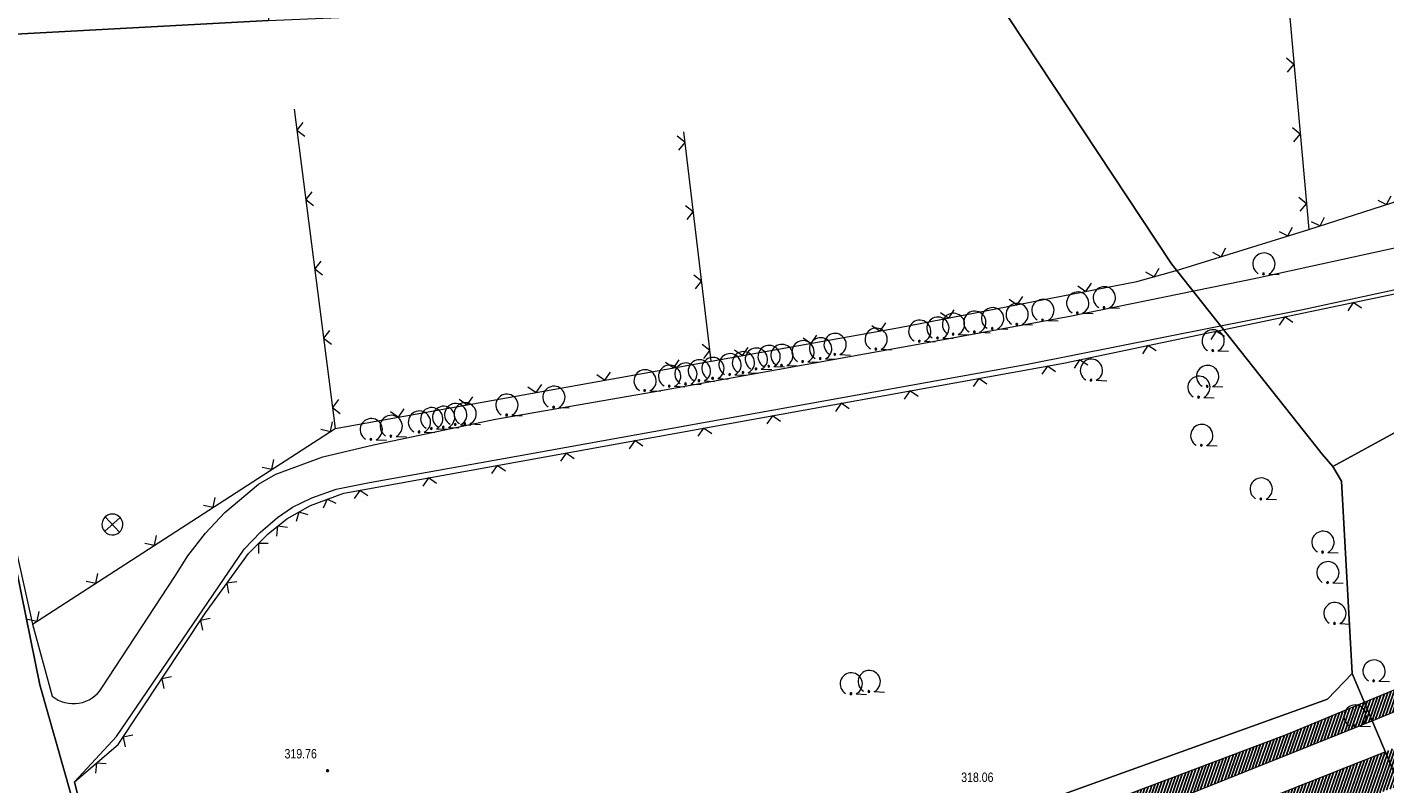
# Model space of a CAD drawing. Header units: metres. Extents: x 345144 to 348639, y 5629211 to 5635235.
# Tile 1012 of 1056: x 347461 to 347558, y 5631489 to 5631543. Entities that reach past the tile are written whole.
import ezdxf

# ---------------------------------------------------------------- set-up
doc = ezdxf.new("R2010")
doc.units = ezdxf.units.M
doc.header["$MEASUREMENT"] = 0
for name, color, linetype in [('028 Geländeform', 7, 'Continuous'), ('028 Geländeform Ausg.', 7, 'Continuous'), ('065-066 Ver_Entsorgung', 7, 'Continuous'), ('081-083 Topographie', 7, 'Continuous'), ('AX Flurstück', 7, 'Continuous'), ('Definitionslinie', 7, 'Continuous')]:
    doc.layers.add(name, color=color, linetype=linetype)
doc.styles.add('ARIAL', font='arial.ttf', dxfattribs={"height": 1})
pattern_1 = [(250.9552151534, (0, 0), (0.1890527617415, -0.065261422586), [])]

# ---------------------------------------------------------------- blocks, each defined once
blk = doc.blocks.new('alk_3504_nrw')
at = {"color": 134, "lineweight": 5, "true_color": 0x00b2b2, "flags": 128}
for points in [[(-0.729333, -0.684), (-0.707333, -0.707333), (0.707333, 0.707333)], [(-0.707333, 0.707333), (0.707333, -0.707333)]]:
    blk.add_lwpolyline(points, dxfattribs=at)
at = {"color": 134, "lineweight": 5, "true_color": 0x00b2b2}
for start, end in [(90, -90), (-90, 90)]:
    blk.add_arc((0, 0), 1, start, end, dxfattribs=at)
blk = doc.blocks.new('alk_043x_nrw')
h = blk.add_hatch(color=7)
edge = h.paths.add_edge_path(flags=0)
edge.add_arc((0, 0), 1, 180, 360, ccw=False)
edge.add_arc((0, 0), 1, 0, 180, ccw=False)
blk = doc.blocks.new('alk_7100_nrwx2')
at = {"true_color": 0x2e2e2e}
h = blk.add_hatch(color=250, dxfattribs=at)
edge = h.paths.add_edge_path(flags=0)
edge.add_arc((0.024073, -0.597267), 0.057254, 180, 360, ccw=False)
edge.add_arc((0.024073, -0.597267), 0.057255, 0, 180, ccw=False)
at = {"color": 250, "lineweight": 5, "true_color": 0x2e2e2e, "flags": 128}
blk.add_lwpolyline([(0.349382, -0.597267), (1, -0.597267)], dxfattribs=at)
at = {"color": 250, "lineweight": 5, "true_color": 0x2e2e2e}
for centre, radius, start, end in [((0.024073, 0.012362), 0.690995, -61.91481688, -118.08518312), ((0.024073, -0.597267), 0.057255, 0, 180), ((0.024073, -0.597267), 0.057254, 180, 0)]:
    blk.add_arc(centre, radius, start, end, dxfattribs=at)

msp = doc.modelspace()

# ---------------------------------------------------------------- hatches: boundary and pattern name
at = {"layer": '028 Geländeform', "true_color": 0xb27500}
h = msp.add_hatch(dxfattribs=at)
h.set_pattern_fill('_USER', color=44, scale=0.2, angle=250.95521515, style=0, pattern_type=0)
h.set_pattern_definition(pattern_1)
h.paths.add_polyline_path([(347557.221, 5631493.715), (347530.721, 5631483.127), (347530.721, 5631483.127), (347522.395, 5631480.579), (347522.395, 5631480.579), (347514.386, 5631478.293), (347514.386, 5631478.293), (347509.261, 5631477.041), (347509.261, 5631477.041), (347507.138, 5631476.522), (347507.138, 5631476.522), (347471.346, 5631469.719), (347471.346, 5631469.719), (347469.64, 5631469.395), (347469.64, 5631469.395), (347469.137, 5631471.289), (347469.137, 5631471.289), (347469.074, 5631471.524), (347469.074, 5631471.524), (347469.407, 5631471.585), (347469.407, 5631471.585), (347469.5, 5631471.601), (347469.5, 5631471.601), (347484.179, 5631474.268), (347484.179, 5631474.268), (347484.187, 5631474.27), (347484.187, 5631474.27), (347502.245, 5631477.551), (347502.245, 5631477.551), (347509.811, 5631479.728), (347509.811, 5631479.728), (347523.176, 5631482.774), (347523.176, 5631482.774), (347530.177, 5631484.673), (347530.177, 5631484.673), (347537.115, 5631487.451), (347537.115, 5631487.451), (347551.074, 5631492.727), (347551.074, 5631492.727), (347556.668, 5631495.043), (347556.668, 5631495.043), (347571.092, 5631501.014), (347571.092, 5631501.014), (347571.739, 5631499.678), (347571.739, 5631499.678)], flags=0)
h = msp.add_hatch(dxfattribs=at)
h.set_pattern_fill('_USER', color=44, scale=0.2, angle=250.95521515, style=0, pattern_type=0)
h.set_pattern_definition(pattern_1)
h.paths.add_polyline_path([(347567.265, 5631492.63), (347559.15, 5631489.079), (347559.15, 5631489.079), (347549.737, 5631485.501), (347549.737, 5631485.501), (347537.847, 5631480.954), (347537.847, 5631480.954), (347524.653, 5631476.488), (347524.653, 5631476.488), (347510.326, 5631471.388), (347510.326, 5631471.388), (347504.316, 5631470.166), (347504.316, 5631470.166), (347476.212, 5631466.201), (347476.212, 5631466.201), (347473.559, 5631465.864), (347473.559, 5631465.864), (347470.44, 5631466.039), (347470.44, 5631466.039), (347470.313, 5631466.046), (347470.313, 5631466.046), (347470.251, 5631466.05), (347470.251, 5631466.05), (347470.211, 5631467.302), (347470.211, 5631467.302), (347472.674, 5631467.695), (347472.674, 5631467.695), (347488.771, 5631470.259), (347488.771, 5631470.259), (347511.136, 5631475.038), (347511.136, 5631475.038), (347518.957, 5631477.079), (347518.957, 5631477.079), (347531.721, 5631480.956), (347531.721, 5631480.956), (347538.782, 5631483.81), (347538.782, 5631483.81), (347556.643, 5631490.881), (347556.643, 5631490.881), (347558.145, 5631491.492), (347558.145, 5631491.492), (347572.811, 5631497.465), (347572.811, 5631497.465), (347573.743, 5631495.545), (347573.743, 5631495.545), (347573.418, 5631495.398), (347573.418, 5631495.398)], flags=0)

# ---------------------------------------------------------------- linework, layer by layer
at = {"layer": '081-083 Topographie', "color": 7, "linetype": 'Continuous', "lineweight": 5, "flags": 128}
for points in [[(347549.216, 5631567.396), (347552.674, 5631528.846)], [(347552.674, 5631528.846), (347563.817, 5631532.413), (347563.817, 5631532.413), (347605.328, 5631538.665), (347605.328, 5631538.665), (347632.233, 5631542.844)], [(347466.336, 5631496.054), (347471.55, 5631504.016), (347471.55, 5631504.016), (347472.472, 5631505.495), (347472.472, 5631505.495), (347473.753, 5631507.123), (347473.753, 5631507.123), (347475.119, 5631508.594), (347475.119, 5631508.594), (347477.544, 5631510.642), (347477.544, 5631510.642), (347478.78, 5631511.358), (347478.78, 5631511.358), (347482.144, 5631512.596), (347482.144, 5631512.596), (347485.77, 5631513.449), (347485.77, 5631513.449), (347494.495, 5631515.282), (347494.495, 5631515.282), (347506.328, 5631517.324), (347506.328, 5631517.324), (347524.465, 5631520.589), (347524.465, 5631520.589), (347535.584, 5631522.638), (347535.584, 5631522.638), (347549.006, 5631525.381), (347549.006, 5631525.381), (347559.681, 5631527.737)], [(347468.578, 5631472.378), (347464.37, 5631489.351), (347464.37, 5631489.351), (347467.502, 5631491.999), (347467.502, 5631491.999), (347473.741, 5631501.417), (347473.741, 5631501.417), (347476.821, 5631505.668), (347476.821, 5631505.668), (347478.238, 5631507.087), (347478.238, 5631507.087), (347479.569, 5631508.154), (347479.569, 5631508.154), (347481.257, 5631509.111), (347481.257, 5631509.111), (347483.639, 5631509.984), (347483.639, 5631509.984), (347535.121, 5631519.286), (347535.121, 5631519.286), (347561.896, 5631524.879), (347561.896, 5631524.879), (347567.756, 5631526.092), (347567.756, 5631526.092), (347571.935, 5631526.82)], [(347464.37, 5631489.351), (347467.368, 5631492.588), (347467.368, 5631492.588), (347476.507, 5631505.974), (347476.507, 5631505.974), (347477.676, 5631507.188), (347477.676, 5631507.188), (347478.893, 5631508.253), (347478.893, 5631508.253), (347479.977, 5631508.994), (347479.977, 5631508.994), (347481.344, 5631509.66), (347481.344, 5631509.66), (347483.087, 5631510.273), (347483.087, 5631510.273), (347485.467, 5631510.756), (347485.467, 5631510.756), (347495.986, 5631512.629), (347495.986, 5631512.629), (347513.214, 5631515.728), (347513.214, 5631515.728), (347532.556, 5631519.226), (347532.556, 5631519.226), (347552.136, 5631523.112), (347552.136, 5631523.112), (347567.166, 5631526.351)], [(347461.369, 5631500.616), (347462.781, 5631495.462)]]:
    msp.add_lwpolyline(points, dxfattribs=at)
at = {"layer": '081-083 Topographie', "color": 7, "linetype": 'Continuous', "lineweight": 5}
msp.add_arc((347464.29, 5631497.37), 2.4326, -128.33978508, -32.74937758, dxfattribs=at)
at = {"layer": 'AX Flurstück', "color": 8, "linetype": 'Continuous', "lineweight": 13, "true_color": 0x808080, "flags": 128}
for points in [[(347463.265, 5631475.318), (347458.618, 5631494.822), (347452.621, 5631519.122), (347452.889, 5631532.87), (347453.028, 5631540.234), (347452.406, 5631556.737), (347451.92, 5631566.26), (347450.998, 5631584.375), (347450.08, 5631602.389), (347453.62, 5631602.095), (347453.954, 5631594.503), (347455.141, 5631570.989), (347455.146, 5631567.403), (347455.443, 5631560.654), (347456.602, 5631542.623), (347457.184, 5631519.312), (347461.895, 5631496.28)], [(347569.62, 5631583.405), (347555.667, 5631576.252), (347541.212, 5631564.879), (347535.226, 5631555.98), (347530.174, 5631545.576), (347542.853, 5631526.38), (347553.641, 5631512.787), (347554.402, 5631511.892), (347555.009, 5631510.834), (347555.775, 5631497.099), (347554.012, 5631495.242), (347528.91, 5631486.217), (347515.47, 5631481.676), (347494.08, 5631476.52), (347470.66, 5631472.959), (347468.617, 5631472.612), (347461.895, 5631496.28), (347457.184, 5631519.312), (347456.602, 5631542.623), (347478.246, 5631543.793), (347497.848, 5631544.633), (347496.911, 5631572.819), (347495.884, 5631598.028), (347511.567, 5631597.351)], [(347580.97, 5631584.445), (347619.896, 5631577.3), (347621.651, 5631576.888), (347636.87, 5631545.472), (347639.159, 5631540.823), (347640.892, 5631537.318), (347638.344, 5631536.122), (347621.471, 5631528.201), (347613.87, 5631523.502), (347613.507, 5631523.259), (347583.211, 5631503.844), (347581.332, 5631507.39), (347575.258, 5631518.823), (347573.421, 5631522.283), (347554.402, 5631511.892), (347553.641, 5631512.787), (347542.853, 5631526.38), (347530.174, 5631545.576), (347535.226, 5631555.98), (347541.212, 5631564.879), (347555.667, 5631576.252), (347569.62, 5631583.405), (347573.789, 5631585.767), (347580.97, 5631584.445)], [(347460.157, 5631567.687), (347476.739, 5631568.319), (347478.246, 5631543.793), (347456.602, 5631542.623), (347455.443, 5631560.654), (347455.764, 5631562.502), (347456.925, 5631565.882), (347460.157, 5631567.687)], [(347585.09, 5631500.296), (347590.674, 5631489.785), (347600.627, 5631471.037), (347572.089, 5631457.592), (347564.713, 5631475.98), (347563.886, 5631477.934), (347555.775, 5631497.099), (347555.009, 5631510.834), (347554.402, 5631511.892), (347573.421, 5631522.283), (347575.258, 5631518.823), (347581.332, 5631507.39), (347583.211, 5631503.844), (347585.09, 5631500.296)], [(347518.144, 5631454.016), (347537.69, 5631409.258), (347536.016, 5631408.683), (347503.747, 5631397.602), (347489.476, 5631393.302), (347477.037, 5631439.478), (347476.42, 5631441.167), (347468.617, 5631472.612), (347470.66, 5631472.959), (347494.08, 5631476.52), (347515.47, 5631481.676), (347528.91, 5631486.217), (347554.012, 5631495.242), (347555.775, 5631497.099), (347563.886, 5631477.934), (347542.876, 5631469.314), (347516.245, 5631458.163), (347518.144, 5631454.016)], [(347461.895, 5631496.28), (347468.617, 5631472.612), (347476.42, 5631441.167), (347477.037, 5631439.478), (347489.476, 5631393.302)]]:
    msp.add_lwpolyline(points, dxfattribs=at)
at = {"layer": 'Definitionslinie', "color": 7, "linetype": 'Continuous', "lineweight": 5, "flags": 128}
for points in [[(347549.216, 5631567.396), (347552.674, 5631528.846)], [(347551.162, 5631540.108), (347551.615, 5631540.651), (347551.072, 5631541.104)], [(347551.162, 5631540.108), (347551.615, 5631540.651), (347551.072, 5631541.104)], [(347480.093, 5631537.446), (347483.014, 5631514.619)], [(347480.716, 5631536.509), (347480.285, 5631535.95), (347480.844, 5631535.517)], [(347509.916, 5631519.423), (347509.89, 5631519.64), (347507.961, 5631535.839)], [(347551.608, 5631535.128), (347552.062, 5631535.671), (347551.519, 5631536.124)], [(347551.608, 5631535.128), (347552.062, 5631535.671), (347551.519, 5631536.124)], [(347507.614, 5631534.522), (347508.052, 5631535.077), (347507.496, 5631535.514)], [(347552.674, 5631528.846), (347563.817, 5631532.413)], [(347481.352, 5631531.551), (347480.92, 5631530.991), (347481.478, 5631530.559)], [(347552.055, 5631530.148), (347552.509, 5631530.691), (347551.966, 5631531.144)], [(347552.055, 5631530.148), (347552.509, 5631530.691), (347551.966, 5631531.144)], [(347557.617, 5631530.953), (347558.246, 5631530.63), (347558.569, 5631531.258)], [(347557.617, 5631530.953), (347558.246, 5631530.63), (347558.569, 5631531.258)], [(347508.206, 5631529.557), (347508.643, 5631530.113), (347508.087, 5631530.55)], [(347550.553, 5631528.711), (347551.179, 5631528.382), (347551.508, 5631529.007)], [(347552.855, 5631529.429), (347553.484, 5631529.105), (347553.807, 5631529.734)], [(347552.855, 5631529.429), (347553.484, 5631529.105), (347553.807, 5631529.734)], [(347457.184, 5631519.311), (347461.369, 5631500.618), (347461.369, 5631500.618), (347483.013, 5631514.615), (347483.013, 5631514.615), (347509.916, 5631519.423), (347509.916, 5631519.423), (347523.399, 5631521.832), (347523.399, 5631521.832), (347540.384, 5631525.124), (347540.384, 5631525.124), (347543.288, 5631525.933), (347543.288, 5631525.933), (347552.674, 5631528.846)], [(347545.779, 5631527.23), (347546.405, 5631526.9), (347546.733, 5631527.525)], [(347549.006, 5631525.381), (347559.681, 5631527.737)], [(347481.986, 5631526.592), (347481.554, 5631526.033), (347482.114, 5631525.6)], [(347541, 5631525.815), (347541.615, 5631525.467), (347541.962, 5631526.083)], [(347552.136, 5631523.112), (347567.166, 5631526.351)], [(347508.797, 5631524.593), (347509.234, 5631525.149), (347508.679, 5631525.587)], [(347535.584, 5631522.638), (347549.006, 5631525.381)], [(347536.145, 5631524.811), (347536.731, 5631524.416), (347537.126, 5631525.002)], [(347531.237, 5631523.86), (347531.823, 5631523.465), (347532.218, 5631524.05)], [(347535.121, 5631519.286), (347561.896, 5631524.879)], [(347526.329, 5631522.908), (347526.915, 5631522.513), (347527.31, 5631523.099)], [(347532.556, 5631519.226), (347552.136, 5631523.112)], [(347556.442, 5631523.229), (347555.85, 5631523.616), (347555.463, 5631523.024)], [(347556.442, 5631523.229), (347555.85, 5631523.616), (347555.463, 5631523.024)], [(347521.423, 5631521.987), (347522.003, 5631521.582), (347522.407, 5631522.162)], [(347524.465, 5631520.589), (347535.584, 5631522.638)], [(347551.547, 5631522.206), (347550.956, 5631522.594), (347550.568, 5631522.002)], [(347551.547, 5631522.206), (347550.956, 5631522.594), (347550.568, 5631522.002)], [(347482.621, 5631521.633), (347482.188, 5631521.074), (347482.748, 5631520.641)], [(347516.502, 5631521.107), (347517.082, 5631520.703), (347517.486, 5631521.283)], [(347546.653, 5631521.184), (347546.061, 5631521.571), (347545.674, 5631520.98)], [(347546.653, 5631521.184), (347546.061, 5631521.571), (347545.674, 5631520.98)], [(347506.328, 5631517.324), (347524.465, 5631520.589)], [(347509.388, 5631519.629), (347509.825, 5631520.185), (347509.27, 5631520.622)], [(347511.58, 5631520.228), (347512.16, 5631519.825), (347512.565, 5631520.404)], [(347541.759, 5631520.162), (347541.167, 5631520.549), (347540.78, 5631519.957)], [(347541.759, 5631520.162), (347541.167, 5631520.549), (347540.78, 5631519.957)], [(347483.639, 5631509.984), (347535.121, 5631519.286)], [(347506.659, 5631519.35), (347507.239, 5631518.946), (347507.643, 5631519.526)], [(347513.214, 5631515.728), (347532.556, 5631519.226)], [(347536.864, 5631519.139), (347536.273, 5631519.527), (347535.885, 5631518.935)], [(347536.864, 5631519.139), (347536.273, 5631519.527), (347535.885, 5631518.935)], [(347501.737, 5631518.471), (347502.317, 5631518.067), (347502.722, 5631518.647)], [(347529.642, 5631517.788), (347529.061, 5631518.191), (347528.658, 5631517.61)], [(347529.642, 5631517.788), (347529.061, 5631518.191), (347528.658, 5631517.61)], [(347534.563, 5631518.677), (347533.982, 5631519.08), (347533.578, 5631518.499)], [(347534.563, 5631518.677), (347533.982, 5631519.08), (347533.578, 5631518.499)], [(347494.495, 5631515.282), (347506.328, 5631517.324)], [(347496.816, 5631517.592), (347497.396, 5631517.188), (347497.801, 5631517.768)], [(347524.722, 5631516.899), (347524.141, 5631517.302), (347523.738, 5631516.721)], [(347524.722, 5631516.899), (347524.141, 5631517.302), (347523.738, 5631516.721)], [(347483.255, 5631516.675), (347482.823, 5631516.115), (347483.382, 5631515.683)], [(347491.895, 5631516.713), (347492.475, 5631516.308), (347492.879, 5631516.889)], [(347519.802, 5631516.01), (347519.221, 5631516.413), (347518.817, 5631515.832)], [(347519.802, 5631516.01), (347519.221, 5631516.413), (347518.817, 5631515.832)], [(347485.77, 5631513.449), (347494.495, 5631515.282)], [(347486.973, 5631515.834), (347487.553, 5631515.429), (347487.958, 5631516.009)], [(347495.986, 5631512.629), (347513.214, 5631515.728)], [(347514.881, 5631515.121), (347514.3, 5631515.524), (347513.897, 5631514.943)], [(347514.881, 5631515.121), (347514.3, 5631515.524), (347513.897, 5631514.943)], [(347481.997, 5631514.556), (347482.689, 5631514.408), (347482.837, 5631515.1)], [(347509.961, 5631514.232), (347509.38, 5631514.635), (347508.977, 5631514.054)], [(347509.961, 5631514.232), (347509.38, 5631514.635), (347508.977, 5631514.054)], [(347482.144, 5631512.596), (347485.77, 5631513.449)], [(347505.041, 5631513.343), (347504.46, 5631513.746), (347504.057, 5631513.165)], [(347505.041, 5631513.343), (347504.46, 5631513.746), (347504.057, 5631513.165)], [(347477.8, 5631511.841), (347478.491, 5631511.693), (347478.639, 5631512.384)], [(347478.78, 5631511.358), (347482.144, 5631512.596)], [(347485.467, 5631510.756), (347495.986, 5631512.629)], [(347500.12, 5631512.454), (347499.539, 5631512.857), (347499.136, 5631512.276)], [(347500.12, 5631512.454), (347499.539, 5631512.857), (347499.136, 5631512.276)], [(347495.2, 5631511.565), (347494.619, 5631511.968), (347494.216, 5631511.387)], [(347495.2, 5631511.565), (347494.619, 5631511.968), (347494.216, 5631511.387)], [(347475.119, 5631508.594), (347477.544, 5631510.642)], [(347477.544, 5631510.642), (347478.78, 5631511.358)], [(347483.087, 5631510.273), (347485.467, 5631510.756)], [(347490.28, 5631510.676), (347489.699, 5631511.079), (347489.296, 5631510.498)], [(347490.28, 5631510.676), (347489.699, 5631511.079), (347489.296, 5631510.498)], [(347473.602, 5631509.126), (347474.293, 5631508.978), (347474.442, 5631509.669)], [(347479.977, 5631508.994), (347481.344, 5631509.66)], [(347481.257, 5631509.111), (347483.639, 5631509.984)], [(347481.344, 5631509.66), (347483.087, 5631510.273)], [(347483.089, 5631509.25), (347482.448, 5631509.548), (347482.151, 5631508.906)], [(347483.089, 5631509.25), (347482.448, 5631509.548), (347482.151, 5631508.906)], [(347485.359, 5631509.787), (347484.778, 5631510.19), (347484.375, 5631509.609)], [(347485.359, 5631509.787), (347484.778, 5631510.19), (347484.375, 5631509.609)], [(347473.753, 5631507.123), (347475.119, 5631508.594)], [(347478.893, 5631508.253), (347479.977, 5631508.994)], [(347479.569, 5631508.154), (347481.257, 5631509.111)], [(347481.095, 5631508.444), (347480.413, 5631508.633), (347480.225, 5631507.951)], [(347481.095, 5631508.444), (347480.413, 5631508.633), (347480.225, 5631507.951)], [(347477.676, 5631507.188), (347478.893, 5631508.253)], [(347478.238, 5631507.087), (347479.569, 5631508.154)], [(347479.606, 5631507.543), (347478.904, 5631507.621), (347478.826, 5631506.918)], [(347479.606, 5631507.543), (347478.904, 5631507.621), (347478.826, 5631506.918)], [(347469.405, 5631506.411), (347470.095, 5631506.262), (347470.244, 5631506.954)], [(347472.472, 5631505.495), (347473.753, 5631507.123)], [(347476.507, 5631505.974), (347477.676, 5631507.188)], [(347476.821, 5631505.668), (347478.238, 5631507.087)], [(347467.368, 5631492.588), (347476.507, 5631505.974)], [(347473.741, 5631501.417), (347476.821, 5631505.668)], [(347478.237, 5631506.378), (347477.53, 5631506.378), (347477.53, 5631505.67)], [(347478.237, 5631506.378), (347477.53, 5631506.378), (347477.53, 5631505.67)], [(347471.55, 5631504.016), (347472.472, 5631505.495)], [(347465.207, 5631503.696), (347465.898, 5631503.548), (347466.046, 5631504.238)], [(347466.336, 5631496.054), (347471.55, 5631504.016)], [(347475.979, 5631503.654), (347475.281, 5631503.543), (347475.392, 5631502.844)], [(347475.979, 5631503.654), (347475.281, 5631503.543), (347475.392, 5631502.844)], [(347461.01, 5631500.981), (347461.7, 5631500.833), (347461.848, 5631501.523)], [(347467.502, 5631491.999), (347473.741, 5631501.417)], [(347474.076, 5631501.017), (347473.383, 5631500.876), (347473.524, 5631500.183)], [(347474.076, 5631501.017), (347473.383, 5631500.876), (347473.524, 5631500.183)], [(347461.369, 5631500.618), (347461.369, 5631500.616)], [(347461.369, 5631500.616), (347462.781, 5631495.462)], [(347471.314, 5631496.849), (347470.622, 5631496.708), (347470.762, 5631496.015)], [(347471.314, 5631496.849), (347470.622, 5631496.708), (347470.762, 5631496.015)], [(347464.37, 5631489.351), (347467.368, 5631492.588)], [(347464.37, 5631489.351), (347467.502, 5631491.999)], [(347468.553, 5631492.68), (347467.86, 5631492.54), (347468.001, 5631491.847)], [(347468.553, 5631492.68), (347467.86, 5631492.54), (347468.001, 5631491.847)], [(347466.641, 5631490.616), (347465.936, 5631490.675), (347465.877, 5631489.97)], [(347466.641, 5631490.616), (347465.936, 5631490.675), (347465.877, 5631489.97)], [(347464.37, 5631489.351), (347468.578, 5631472.378)]]:
    msp.add_lwpolyline(points, dxfattribs=at)
at = {"layer": 'Definitionslinie', "color": 44, "linetype": 'Continuous', "lineweight": 5, "true_color": 0xb27500, "flags": 128}
for points in [[(347556.668, 5631495.043), (347571.092, 5631501.014)], [(347557.221, 5631493.715), (347571.739, 5631499.678)], [(347551.074, 5631492.727), (347556.668, 5631495.043)], [(347530.721, 5631483.127), (347557.221, 5631493.715)], [(347537.115, 5631487.451), (347551.074, 5631492.727)], [(347556.643, 5631490.881), (347558.145, 5631491.492)], [(347538.782, 5631483.81), (347556.643, 5631490.881)]]:
    msp.add_lwpolyline(points, dxfattribs=at)
at = {"layer": 'Definitionslinie', "color": 7, "linetype": 'Continuous', "lineweight": 5}
msp.add_arc((347464.29, 5631497.37), 2.4326, -128.33978508, -32.74937758, dxfattribs=at)

# ---------------------------------------------------------------- block references
at = {"layer": '028 Geländeform', "xscale": 0.125, "yscale": 0.125, "rotation": -2.326036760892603}
msp.add_blockref('alk_043x_nrw', (347482.474, 5631490.137), dxfattribs=at)
at = {"layer": '065-066 Ver_Entsorgung', "xscale": 0.75, "yscale": 0.75, "rotation": -2.326609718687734}
msp.add_blockref('alk_3504_nrw', (347467.08, 5631507.747), dxfattribs=at)
at = {"layer": '081-083 Topographie', "xscale": 1.15275, "yscale": 1.15275}
for p, rotation in [((347549.439, 5631526.357), -2.325521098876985), ((347536.117, 5631523.567), -2.326094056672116), ((347538.022, 5631523.946), -2.326094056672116), ((347530.032, 5631522.451), -2.325521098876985), ((347531.785, 5631522.757), -2.326094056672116), ((347533.63, 5631523.048), -2.326036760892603), ((347524.814, 5631521.552), -2.325463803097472), ((347526.113, 5631521.773), -2.326094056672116), ((347527.228, 5631522.047), -2.325521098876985), ((347528.753, 5631522.198), -2.326094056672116), ((347517.726, 5631520.3), -2.326036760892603), ((347518.759, 5631520.604), -2.325521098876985), ((347521.698, 5631520.98), -2.326094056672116), ((347545.806, 5631520.87), -2.326094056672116), ((347512.198, 5631519.305), -2.326094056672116), ((347513.128, 5631519.559), -2.326094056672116), ((347514.038, 5631519.75), -2.325463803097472), ((347514.953, 5631519.822), -2.326094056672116), ((347516.467, 5631520.087), -2.326094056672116), ((347506.924, 5631518.334), -2.326036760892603), ((347508.084, 5631518.492), -2.325521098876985), ((347509.047, 5631518.72), -2.326094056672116), ((347510.018, 5631518.887), -2.326094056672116), ((347511.244, 5631519.159), -2.326036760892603), ((347537.096, 5631518.766), -2.325521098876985), ((347505.163, 5631518.011), -2.326094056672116), ((347544.789, 5631517.544), -2.326094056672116), ((347545.413, 5631518.317), -2.325463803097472), ((347498.642, 5631516.828), -2.326094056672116), ((347491.614, 5631515.59), -2.326036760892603), ((347492.29, 5631515.645), -2.326094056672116), ((347495.28, 5631516.264), -2.326094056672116), ((347485.573, 5631514.516), -2.326609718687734), ((347487.003, 5631514.748), -2.326036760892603), ((347489.021, 5631515.059), -2.326609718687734), ((347489.9, 5631515.3), -2.326036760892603), ((347490.755, 5631515.399), -2.325463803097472), ((347544.99, 5631514.099), -2.326036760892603), ((347549.245, 5631510.264), -2.326094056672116), ((347553.664, 5631506.458), -2.326094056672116), ((347554.018, 5631504.28), -2.326094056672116), ((347554.516, 5631501.363), -2.326094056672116), ((347557.316, 5631497.249), -2.326094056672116), ((347519.916, 5631496.331), -2.326094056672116), ((347521.202, 5631496.494), -2.326094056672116), ((347555.96, 5631494.028), -2.325521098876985)]:
    msp.add_blockref('alk_7100_nrwx2', p, dxfattribs=dict(at, rotation=rotation))

# ---------------------------------------------------------------- texts
at = {"layer": '028 Geländeform Ausg.', "color": 44, "true_color": 0xb27500, "style": 'ARIAL', "width": 0.8}
for s, p in [('319.76', (347479.399, 5631491.014)), ('318.06', (347527.807, 5631489.327))]:
    msp.add_text(s, height=0.6761367, dxfattribs=at).set_placement(p)

doc.saveas('drawing.dxf')
